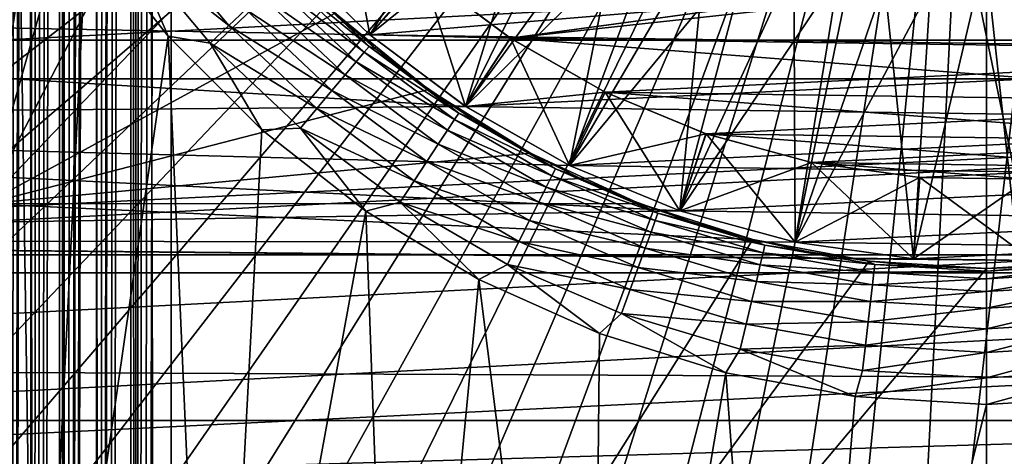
# Model space of a CAD drawing. Header units: metres. Extents: x -104 to 104, y -68 to 90.
# Tile 282 of 656: x -3.56 to 0.07, y -7.93 to -6.32. Entities that reach past the tile are written whole.
import ezdxf

# ---------------------------------------------------------------- set-up
doc = ezdxf.new("R2010")
doc.units = ezdxf.units.M
doc.layers.add('solid_FIT-BATH-153_SW0002', color=7, linetype='CONTINUOUS')

msp = doc.modelspace()

# ---------------------------------------------------------------- linework, layer by layer
at = {"layer": 'solid_FIT-BATH-153_SW0002'}
for points in [[(-3.138919, -33.664112, 59.808655), (-3, 21.43195, 59.796501), (-3, -33.664112, 59.796501)], [(-3.039345, 21.345621, 59.79747), (-3, 21.43195, 59.796501), (-3.138919, -33.664112, 59.808655)], [(3, -33.664112, 59.796501), (-3, 21.43195, 59.796501), (-1.503199, 21.284964, 59.796501)], [(3, -33.664112, 59.796501), (-3, -33.664112, 59.796501), (-3, 21.43195, 59.796501)], [(-3.079806, 21.25662, 59.800491), (-3.039345, 21.345621, 59.79747), (-3.138919, -33.664112, 59.808655)], [(3, -33.664112, 59.796501), (-1.503199, 21.284964, 59.796501), (0, 21.235888, 59.796501)], [(3, -33.664112, 59.796501), (0, 21.235888, 59.796501), (1.506204, 21.28516, 59.796501)], [(-3.104392, 21.202333, 59.803341), (-3.079806, 21.25662, 59.800491), (-3.138919, -33.664112, 59.808655)], [(-3.120061, 21.167622, 59.805561), (-3.104392, 21.202333, 59.803341), (-3.138919, -33.664112, 59.808655)], [(-3.160007, 21.078621, 59.812668), (-3.120061, 21.167622, 59.805561), (-3.138919, -33.664112, 59.808655)], [(-3.160007, 21.078621, 59.812668), (-3.138919, -33.664112, 59.808655), (-3.273747, -33.664112, 59.844795)], [(-3.199542, 20.989618, 59.821785), (-3.160007, 21.078621, 59.812668), (-3.273747, -33.664112, 59.844795)], [(-3.207005, 20.972694, 59.823746), (-3.199542, 20.989618, 59.821785), (-3.273747, -33.664112, 59.844795)], [(-3.238563, 20.90062, 59.832901), (-3.207005, 20.972694, 59.823746), (-3.273747, -33.664112, 59.844795)], [(-3.27697, 20.811617, 59.845978), (-3.238563, 20.90062, 59.832901), (-3.273747, -33.664112, 59.844795)], [(-3.27697, 20.811617, 59.845978), (-3.273747, -33.664112, 59.844795), (-3.400242, -33.664112, 59.90382)], [(-3.306085, 20.743034, 59.857372), (-3.27697, 20.811617, 59.845978), (-3.400242, -33.664112, 59.90382)], [(-3.314666, 20.722614, 59.860985), (-3.306085, 20.743034, 59.857372), (-3.400242, -33.664112, 59.90382)], [(-3.351551, 20.633612, 59.877884), (-3.314666, 20.722614, 59.860985), (-3.400242, -33.664112, 59.90382)], [(-3.387532, 20.544605, 59.896629), (-3.351551, 20.633612, 59.877884), (-3.400242, -33.664112, 59.90382)], [(-3.422517, 20.455601, 59.917179), (-3.399937, 20.513348, 59.903645), (-3.400242, -33.664112, 59.90382)], [(-3.399937, 20.513348, 59.903645), (-3.387532, 20.544605, 59.896629), (-3.400242, -33.664112, 59.90382)], [(-3.422517, 20.455601, 59.917179), (-3.400242, -33.664112, 59.90382), (-3.514551, -33.664112, 59.983936)], [(-3.456415, 20.366594, 59.939472), (-3.422517, 20.455601, 59.917179), (-3.514551, -33.664112, 59.983936)], [(-3.486953, 20.283638, 59.961777), (-3.456415, 20.366594, 59.939472), (-3.514551, -33.664112, 59.983936)], [(-3.520604, 20.188581, 59.989071), (-3.486953, 20.283638, 59.961777), (-3.514551, -33.664112, 59.983936)], [(-3.520604, 20.188581, 59.989071), (-3.514551, -33.664112, 59.983936), (-3.613194, -33.664112, 60.082699)], [(-3.550731, 20.099577, 60.016247), (-3.520604, 20.188581, 59.989071), (-3.613194, -33.664112, 60.082699)], [(-3.565638, 20.053926, 60.030769), (-3.550731, 20.099577, 60.016247), (-3.613194, -33.664112, 60.082699)], [(-3.514551, 18.675392, 72.60907), (-3.613194, 18.675392, 72.510307), (-3.612566, -33.664112, 72.511055)], [(-3.514551, 18.675392, 72.60907), (-3.612566, -33.664112, 72.511055), (-3.513802, -33.664112, 72.609695)], [(-3.400242, 18.675392, 72.689178), (-3.514551, 18.675392, 72.60907), (-3.513802, -33.664112, 72.609695)], [(-3.400242, 18.675392, 72.689178), (-3.513802, -33.664112, 72.609695), (-3.399395, -33.664112, 72.689674)], [(-3.273747, 18.675392, 72.748207), (-3.400242, 18.675392, 72.689178), (-3.399395, -33.664112, 72.689674)], [(-3.273747, 18.675392, 72.748207), (-3.399395, -33.664112, 72.689674), (-3.272829, -33.664112, 72.748543)], [(-3.138919, 18.675392, 72.784348), (-3.273747, 18.675392, 72.748207), (-3.272829, -33.664112, 72.748543)], [(-3.138919, 18.675392, 72.784348), (-3.272829, -33.664112, 72.748543), (-3.137956, -33.664112, 72.784515)], [(-3.138919, 18.675392, 72.784348), (-3.137956, -33.664112, 72.784515), (-3, -33.664112, 72.796501)], [(-3.138919, 18.675392, 72.784348), (-3, -33.664112, 72.796501), (-3, 18.675392, 72.796501)], [(3, 18.675392, 72.796501), (-3, -33.664112, 72.796501), (3, -33.664112, 72.796501)], [(-3, 18.675392, 72.796501), (-3, -33.664112, 72.796501), (3, 18.675392, 72.796501)], [(-3.685249, -2.229396, 15.768426), (-3.685249, -7.000843, 15.666842), (-3.518549, -3.500947, 15.742849)], [(-3.685249, -7.000843, 15.666842), (-3.51741, -3.945313, 15.733666), (-3.518549, -3.500947, 15.742849)], [(0, -3.714112, 38.063175), (-8.023023, -6.231608, 37.916401), (-7.885217, -6.634733, 37.916401)], [(0, -3.714112, 38.063175), (-7.885217, -6.634733, 37.916401), (-7.72717, -7.030364, 37.916401)], [(0, -3.714112, 38.063175), (-7.72717, -7.030364, 37.916401), (-7.549288, -7.417479, 37.916401)], [(0, -3.714112, 38.063175), (-7.549288, -7.417479, 37.916401), (-7.352028, -7.795087, 37.916401)], [(0, -3.714112, 38.063175), (-7.352028, -7.795087, 37.916401), (-7.135896, -8.16222, 37.916401)], [(0, -3.714112, 38.063175), (-7.135896, -8.16222, 37.916401), (-6.901447, -8.517935, 37.916401)], [(0, -3.714112, 38.063175), (-6.901447, -8.517935, 37.916401), (-6.649282, -8.861318, 37.916401)], [(0, -3.714112, 38.063175), (-6.649282, -8.861318, 37.916401), (-6.380049, -9.191488, 37.916401)], [(0, -3.714112, 38.063175), (-6.380049, -9.191488, 37.916401), (-6.094439, -9.507599, 37.916401)], [(0, -3.714112, 38.063175), (-6.094439, -9.507599, 37.916401), (-5.793185, -9.808838, 37.916401)], [(0, -3.714112, 38.063175), (-5.793185, -9.808838, 37.916401), (-5.47706, -10.094433, 37.916401)], [(0, -3.714112, 38.063175), (-5.47706, -10.094433, 37.916401), (-5.146875, -10.363649, 37.916401)], [(0, -3.714112, 38.063175), (-5.146875, -10.363649, 37.916401), (-4.80348, -10.615797, 37.916401)], [(0, -3.714112, 38.063175), (-4.80348, -10.615797, 37.916401), (-4.447754, -10.850229, 37.916401)], [(0, -3.714112, 38.063175), (-4.447754, -10.850229, 37.916401), (-4.080611, -11.066342, 37.916401)], [(0, -3.714112, 38.063175), (-4.080611, -11.066342, 37.916401), (-3.702993, -11.263583, 37.916401)], [(0, -3.714112, 38.063175), (-3.702993, -11.263583, 37.916401), (-3.31587, -11.441445, 37.916401)], [(0, -3.714112, 38.063175), (-3.31587, -11.441445, 37.916401), (-2.920235, -11.599472, 37.916401)], [(0, -3.714112, 38.063175), (-2.920235, -11.599472, 37.916401), (-2.517104, -11.737257, 37.916401)], [(0, -3.714112, 38.063175), (-2.517104, -11.737257, 37.916401), (-2.107512, -11.854448, 37.916401)], [(0, -3.714112, 38.063175), (-2.107512, -11.854448, 37.916401), (-1.69251, -11.950743, 37.916401)], [(0, -3.714112, 38.063175), (-1.69251, -11.950743, 37.916401), (-1.273164, -12.025894, 37.916401)], [(0, -3.714112, 38.063175), (-1.273164, -12.025894, 37.916401), (-0.850549, -12.079711, 37.916401)], [(0, -3.714112, 38.063175), (-0.850549, -12.079711, 37.916401), (-0.425752, -12.112053, 37.916401)], [(0, -3.714112, 38.063175), (-0.425752, -12.112053, 37.916401), (0.000139, -12.122838, 37.916401)], [(0, -3.714112, 38.063175), (7.727279, -7.030109, 37.916401), (7.885312, -6.634477, 37.916401)], [(0, -3.714112, 38.063175), (7.352163, -7.794844, 37.916401), (7.54941, -7.41723, 37.916401)], [(0, -3.714112, 38.063175), (6.901606, -8.517706, 37.916401), (7.136043, -8.161983, 37.916401)], [(0, -3.714112, 38.063175), (7.885312, -6.634477, 37.916401), (8.023104, -6.231349, 37.916401)], [(0, -3.714112, 38.063175), (7.54941, -7.41723, 37.916401), (7.727279, -7.030109, 37.916401)], [(0, -3.714112, 38.063175), (7.136043, -8.161983, 37.916401), (7.352163, -7.794844, 37.916401)], [(0, -3.714112, 38.063175), (6.649452, -8.861097, 37.916401), (6.901606, -8.517706, 37.916401)], [(0, -3.714112, 38.063175), (6.38023, -9.191278, 37.916401), (6.649452, -8.861097, 37.916401)], [(0, -3.714112, 38.063175), (6.09463, -9.507398, 37.916401), (6.38023, -9.191278, 37.916401)], [(0, -3.714112, 38.063175), (5.793386, -9.808646, 37.916401), (6.09463, -9.507398, 37.916401)], [(0, -3.714112, 38.063175), (5.477271, -10.094252, 37.916401), (5.793386, -9.808646, 37.916401)], [(0, -3.714112, 38.063175), (5.147096, -10.36348, 37.916401), (5.477271, -10.094252, 37.916401)], [(0, -3.714112, 38.063175), (4.447989, -10.850081, 37.916401), (4.803708, -10.615639, 37.916401)], [(0, -3.714112, 38.063175), (4.080853, -11.066208, 37.916401), (4.447989, -10.850081, 37.916401)], [(0, -3.714112, 38.063175), (3.703243, -11.263461, 37.916401), (4.080853, -11.066208, 37.916401)], [(0, -3.714112, 38.063175), (3.316125, -11.441336, 37.916401), (3.703243, -11.263461, 37.916401)], [(0, -3.714112, 38.063175), (2.920496, -11.599376, 37.916401), (3.316125, -11.441336, 37.916401)], [(0, -3.714112, 38.063175), (2.51737, -11.737174, 37.916401), (2.920496, -11.599376, 37.916401)], [(0, -3.714112, 38.063175), (2.107781, -11.854378, 37.916401), (2.51737, -11.737174, 37.916401)], [(0, -3.714112, 38.063175), (1.692783, -11.950686, 37.916401), (2.107781, -11.854378, 37.916401)], [(0, -3.714112, 38.063175), (1.273439, -12.025852, 37.916401), (1.692783, -11.950686, 37.916401)], [(0, -3.714112, 38.063175), (0.850826, -12.079682, 37.916401), (1.273439, -12.025852, 37.916401)], [(0, -3.714112, 38.063175), (0.426029, -12.112039, 37.916401), (0.850826, -12.079682, 37.916401)], [(0, -3.714112, 38.063175), (0.000139, -12.122838, 37.916401), (0.426029, -12.112039, 37.916401)], [(0, -3.714112, 38.063175), (4.803708, -10.615639, 37.916401), (5.147096, -10.36348, 37.916401)], [(-3.685249, -7.000843, 15.666842), (-3.460296, -4.386405, 15.724431), (-3.51741, -3.945313, 15.733666)], [(-3.685249, -7.000843, 15.666842), (-3.348091, -4.816795, 15.715302), (-3.460296, -4.386405, 15.724431)], [(-3.685249, -7.000843, 15.666842), (-3.182595, -5.229603, 15.706466), (-3.348091, -4.816795, 15.715302)], [(-3.685249, -7.000843, 15.666842), (-2.966434, -5.61829, 15.698063), (-3.182595, -5.229603, 15.706466)], [(-9.072257, -5.518507, -36.203499), (9.072252, -5.518533, -36.203499), (-8.851866, -6.398562, -36.203499)], [(-8.851866, -6.398562, -36.203499), (9.072252, -5.518533, -36.203499), (8.851851, -6.398609, -36.203499)], [(-1.731975, -5.51696, 5.407826), (-2.268805, -6.379169, 6.407826), (-2.584939, -6.073792, 6.407826)], [(-2.584939, -6.073792, -3.092174), (-2.268805, -6.379169, -3.092174), (-1.731975, -5.51696, -2.092174)], [(-1.731975, -5.51696, 5.407826), (-1.60476, -5.631074, 5.407826), (-2.268805, -6.379169, 6.407826)], [(-2.268805, -6.379169, -3.092174), (-1.60476, -5.631074, -2.092174), (-1.731975, -5.51696, -2.092174)], [(-3.563077, -5.586208, 5.796502), (-3.500053, -9.776165, 5.796502), (-4.114255, -9.377365, 5.796502)], [(-3.563077, -5.586208, 5.796502), (-3.311441, -6.001971, 5.796502), (-3.500053, -9.776165, 5.796502)], [(-3.685249, -7.000843, 15.666842), (-2.703036, -5.976681, 15.690228), (-2.966434, -5.61829, 15.698063)], [(-1.60476, -5.631074, 5.407826), (-1.470145, -5.736159, 5.407826), (-2.268805, -6.379169, 6.407826)], [(-2.268805, -6.379169, -3.092174), (-1.916594, -6.642707, -3.092174), (-1.60476, -5.631074, -2.092174)], [(-1.916594, -6.642707, -3.092174), (-1.470145, -5.736159, -2.092174), (-1.60476, -5.631074, -2.092174)], [(-1.470145, -5.736159, 5.407826), (-1.916594, -6.642707, 6.407826), (-2.268805, -6.379169, 6.407826)], [(-1.470145, -5.736159, 5.407826), (-1.328755, -5.831754, 5.407826), (-1.916594, -6.642707, 6.407826)], [(-1.916594, -6.642707, -3.092174), (-1.328755, -5.831754, -2.092174), (-1.470145, -5.736159, -2.092174)], [(-1.328755, -5.831754, 5.407826), (-1.181209, -5.917461, 5.407826), (-1.916594, -6.642707, 6.407826)], [(-1.916594, -6.642707, -3.092174), (-1.534636, -6.859727, -3.092174), (-1.328755, -5.831754, -2.092174)], [(-1.534636, -6.859727, -3.092174), (-1.181209, -5.917461, -2.092174), (-1.328755, -5.831754, -2.092174)], [(6.609919, -5.861511, -14.886429), (-6.609919, -5.861511, -14.886429), (-6.348959, -6.541258, -14.886429)], [(6.609919, -5.861511, -14.886429), (-6.348959, -6.541258, -14.886429), (6.348959, -6.541258, -14.886429)], [(-2.584939, -6.073792, 7.107827), (-2.268805, -6.379169, 7.107827), (-2.363411, -5.871408, 7.407826)], [(-2.268805, -6.379169, 7.107827), (-2.074289, -6.150771, 7.407826), (-2.363411, -5.871408, 7.407826)], [(-1.181209, -5.917461, 5.407826), (-1.534636, -6.859727, 6.407826), (-1.916594, -6.642707, 6.407826)], [(-1.181209, -5.917461, 5.407826), (-1.028197, -5.992886, 5.407826), (-1.534636, -6.859727, 6.407826)], [(-1.534636, -6.859727, -3.092174), (-1.028197, -5.992886, -2.092174), (-1.181209, -5.917461, -2.092174)], [(-3.685249, -7.000843, 15.666842), (-2.396614, -6.299043, 15.683131), (-2.703036, -5.976681, 15.690228)], [(-3.311441, -6.001971, 5.796502), (-3.011502, -6.384558, 5.796502), (-3.500053, -9.776165, 5.796502)], [(-3.150303, -6.059425, 5.806109), (-3.011502, -6.384558, 5.796502), (-3.311441, -6.001971, 5.796502)], [(-3.074993, -6.00336, 5.834599), (-2.788436, -6.344866, 5.834599), (-3.150303, -6.059425, 5.806109)], [(-2.725507, -6.285495, 5.880876), (-2.788436, -6.344866, 5.834599), (-3.074993, -6.00336, 5.834599)], [(-1.028197, -5.992886, 5.407826), (-0.870438, -6.057686, 5.407826), (-1.534636, -6.859727, 6.407826)], [(-1.534636, -6.859727, -3.092174), (-1.128502, -7.02719, -3.092174), (-1.028197, -5.992886, -2.092174)], [(-1.128502, -7.02719, -3.092174), (-0.870438, -6.057686, -2.092174), (-1.028197, -5.992886, -2.092174)], [(-2.584955, -6.073689, 19.907827), (-2.268773, -6.379193, 19.907827), (-8.001417, -6.271415, 19.907827)], [(-3.150303, -6.059425, 5.806109), (-2.856727, -6.409295, 5.806109), (-3.011502, -6.384558, 5.796502)], [(-2.788436, -6.344866, 5.834599), (-2.856727, -6.409295, 5.806109), (-3.150303, -6.059425, 5.806109)], [(-2.585074, -6.073558, -4.192173), (-2.268926, -6.37906, -4.192173), (-2.584939, -6.073792, -3.092174)], [(-0.205564, -6.205646, -4.192173), (-2.268926, -6.37906, -4.192173), (-2.585074, -6.073558, -4.192173)], [(-2.584955, -6.073689, 19.907827), (-2.584939, -6.073792, 9.707827), (-2.268805, -6.379169, 9.707827)], [(-2.584955, -6.073689, 19.907827), (-2.268805, -6.379169, 9.707827), (-2.268773, -6.379193, 19.907827)], [(-2.268805, -6.379169, 9.707827), (-2.584939, -6.073792, 9.707827), (-2.074447, -6.150636, 9.407826)], [(-2.268805, -6.379169, 6.407826), (-2.268805, -6.379169, 7.107827), (-2.584939, -6.073792, 7.107827)], [(-2.584939, -6.073792, 6.407826), (-2.268805, -6.379169, 6.407826), (-2.584939, -6.073792, 7.107827)], [(-2.268926, -6.37906, -4.192173), (-2.268805, -6.379169, -3.092174), (-2.584939, -6.073792, -3.092174)], [(-0.870438, -6.057686, 5.407826), (-1.128502, -7.02719, 6.407826), (-1.534636, -6.859727, 6.407826)], [(-0.870438, -6.057686, 5.407826), (-0.708523, -6.111609, 5.407826), (-1.128502, -7.02719, 6.407826)], [(-1.128502, -7.02719, -3.092174), (-0.708523, -6.111609, -2.092174), (-0.870438, -6.057686, -2.092174)], [(-0.708523, -6.111609, 5.407826), (-0.54307, -6.154414, 5.407826), (-1.128502, -7.02719, 6.407826)], [(-1.128502, -7.02719, -3.092174), (-0.703886, -7.142602, -3.092174), (-0.708523, -6.111609, -2.092174)], [(-0.703886, -7.142602, -3.092174), (-0.54307, -6.154414, -2.092174), (-0.708523, -6.111609, -2.092174)], [(-2.59154, -6.159103, 6.105614), (-2.29017, -6.443431, 6.105614), (-2.625126, -6.19079, 6.019043)], [(-2.570897, -6.139628, 6.199534), (-2.271928, -6.42169, 6.199534), (-2.59154, -6.159103, 6.105614)], [(-2.271928, -6.42169, 6.199534), (-2.29017, -6.443431, 6.105614), (-2.59154, -6.159103, 6.105614)], [(-2.413028, -6.283726, 6.296502), (-2.271928, -6.42169, 6.199534), (-2.570897, -6.139628, 6.199534)], [(-2.268805, -6.379169, 9.707827), (-2.074447, -6.150636, 9.407826), (-1.752108, -6.391756, 9.407826)], [(-2.268805, -6.379169, 7.107827), (-1.916594, -6.642707, 7.107827), (-2.074289, -6.150771, 7.407826)], [(-0.204883, -6.180605, 9.407826), (-1.752108, -6.391756, 9.407826), (-2.074447, -6.150636, 9.407826)], [(-2.074289, -6.150771, 7.407826), (-1.751974, -6.391846, 7.407826), (-0.203919, -6.180685, 7.407826)], [(-1.916594, -6.642707, 7.107827), (-1.751974, -6.391846, 7.407826), (-2.074289, -6.150771, 7.407826)], [(-0.54307, -6.154414, 5.407826), (-0.703886, -7.142602, 6.407826), (-1.128502, -7.02719, 6.407826)], [(-0.54307, -6.154414, 5.407826), (-0.375012, -6.185825, 5.407826), (-0.703886, -7.142602, 6.407826)], [(-0.703886, -7.142602, -3.092174), (-0.375012, -6.185825, -2.092174), (-0.54307, -6.154414, -2.092174)], [(-2.625126, -6.19079, 6.019043), (-2.319851, -6.478803, 6.019043), (-2.670362, -6.233469, 5.943157)], [(-2.29017, -6.443431, 6.105614), (-2.319851, -6.478803, 6.019043), (-2.625126, -6.19079, 6.019043)], [(-0.204883, -6.180605, 9.407826), (0.134466, -6.185444, 9.407826), (-1.752108, -6.391756, 9.407826)], [(0.134466, -6.185444, 9.407826), (1.675971, -6.440061, 9.407826), (-1.752108, -6.391756, 9.407826)], [(-1.751974, -6.391846, 7.407826), (1.676106, -6.439975, 7.407826), (-0.203919, -6.180685, 7.407826)], [(-0.375012, -6.185825, 5.407826), (-0.205418, -6.205658, 5.407826), (-0.703886, -7.142602, 6.407826)], [(-0.703886, -7.142602, -3.092174), (-0.268744, -7.203779, -3.092174), (-0.375012, -6.185825, -2.092174)], [(-0.268744, -7.203779, -3.092174), (-0.205418, -6.205658, -2.092174), (-0.375012, -6.185825, -2.092174)], [(1.676106, -6.439975, 7.407826), (0.135432, -6.185391, 7.407826), (-0.203919, -6.180685, 7.407826)], [(-0.205564, -6.205646, -4.192173), (2.192901, -6.441962, -4.192173), (-2.268926, -6.37906, -4.192173)], [(-0.205418, -6.205658, 5.407826), (-0.268744, -7.203779, 6.407826), (-0.703886, -7.142602, 6.407826)], [(-0.205418, -6.205658, 5.407826), (-0.035159, -6.213865, 5.407826), (-0.268744, -7.203779, 6.407826)], [(-0.268744, -7.203779, -3.092174), (-0.035159, -6.213865, -2.092174), (-0.205418, -6.205658, -2.092174)], [(-0.035159, -6.213865, 5.407826), (0.170491, -7.209957, 6.407826), (-0.268744, -7.203779, 6.407826)], [(-0.268744, -7.203779, -3.092174), (0.170491, -7.209957, -3.092174), (-0.035159, -6.213865, -2.092174)], [(-0.205564, -6.205646, -4.192173), (0.135553, -6.210434, -4.192173), (2.192901, -6.441962, -4.192173)], [(-0.035159, -6.213865, 5.407826), (0.135263, -6.21045, 5.407826), (0.170491, -7.209957, 6.407826)], [(0.170491, -7.209957, -3.092174), (0.135263, -6.21045, -2.092174), (-0.035159, -6.213865, -2.092174)], [(-2.670362, -6.233469, 5.943157), (-2.359827, -6.526444, 5.943157), (-2.725507, -6.285495, 5.880876)], [(-2.319851, -6.478803, 6.019043), (-2.359827, -6.526444, 5.943157), (-2.670362, -6.233469, 5.943157)], [(-1.9165, -6.64272, 19.907827), (-7.854568, -6.691037, 19.907827), (-8.001417, -6.271415, 19.907827)], [(-2.268773, -6.379193, 19.907827), (-1.9165, -6.64272, 19.907827), (-8.001417, -6.271415, 19.907827)], [(-3.685249, -7.000843, 15.666842), (-2.052691, -6.579785, 15.676915), (-2.396614, -6.299043, 15.683131)], [(-2.725507, -6.285495, 5.880876), (-2.408558, -6.58452, 5.880876), (-2.788436, -6.344866, 5.834599)], [(-2.359827, -6.526444, 5.943157), (-2.408558, -6.58452, 5.880876), (-2.725507, -6.285495, 5.880876)], [(-2.413028, -6.283726, 6.296502), (-2.24692, -6.430171, 6.296502), (-2.271928, -6.42169, 6.199534)], [(-2.396614, -6.299043, 15.683131), (-2.24692, -6.430171, 6.296502), (-2.413028, -6.283726, 6.296502)], [(-2.396614, -6.299043, 15.683131), (-2.052691, -6.579785, 15.676915), (-2.24692, -6.430171, 6.296502)], [(-2.788436, -6.344866, 5.834599), (-2.46417, -6.650795, 5.834599), (-2.856727, -6.409295, 5.806109)], [(-2.408558, -6.58452, 5.880876), (-2.46417, -6.650795, 5.834599), (-2.788436, -6.344866, 5.834599)], [(-8.851866, -6.398562, -36.203499), (8.851851, -6.398609, -36.203499), (-8.545594, -7.254566, -36.203499)], [(-8.545594, -7.254566, -36.203499), (8.851851, -6.398609, -36.203499), (8.545556, -7.254657, -36.203499)], [(-3.011502, -6.384558, 5.796502), (-2.847588, -10.108701, 5.796502), (-3.500053, -9.776165, 5.796502)], [(-3.011502, -6.384558, 5.796502), (-2.666873, -6.728779, 5.796502), (-2.847588, -10.108701, 5.796502)], [(-2.856727, -6.409295, 5.806109), (-2.666873, -6.728779, 5.796502), (-3.011502, -6.384558, 5.796502)], [(-2.856727, -6.409295, 5.806109), (-2.524519, -6.722717, 5.806109), (-2.666873, -6.728779, 5.796502)], [(-2.46417, -6.650795, 5.834599), (-2.524519, -6.722717, 5.806109), (-2.856727, -6.409295, 5.806109)], [(-2.268926, -6.37906, -4.192173), (-1.916368, -6.642785, -4.192173), (-2.268805, -6.379169, -3.092174)], [(-2.268926, -6.37906, -4.192173), (2.192901, -6.441962, -4.192173), (-1.916368, -6.642785, -4.192173)], [(-1.916594, -6.642707, 9.707827), (-2.268805, -6.379169, 9.707827), (-1.752108, -6.391756, 9.407826)], [(-2.268773, -6.379193, 19.907827), (-2.268805, -6.379169, 9.707827), (-1.916594, -6.642707, 9.707827)], [(-1.916594, -6.642707, 6.407826), (-1.916594, -6.642707, 7.107827), (-2.268805, -6.379169, 7.107827)], [(-2.268805, -6.379169, 6.407826), (-1.916594, -6.642707, 6.407826), (-2.268805, -6.379169, 7.107827)], [(-1.916368, -6.642785, -4.192173), (-1.916594, -6.642707, -3.092174), (-2.268805, -6.379169, -3.092174)], [(-2.268773, -6.379193, 19.907827), (-1.916594, -6.642707, 9.707827), (-1.9165, -6.64272, 19.907827)], [(-1.916594, -6.642707, 9.707827), (-1.752108, -6.391756, 9.407826), (-1.403163, -6.590027, 9.407826)], [(-1.916594, -6.642707, 7.107827), (-1.534636, -6.859727, 7.107827), (-1.751974, -6.391846, 7.407826)], [(-1.752108, -6.391756, 9.407826), (1.675971, -6.440061, 9.407826), (-1.403163, -6.590027, 9.407826)], [(-1.751974, -6.391846, 7.407826), (1.321723, -6.628353, 7.407826), (1.676106, -6.439975, 7.407826)], [(-1.751974, -6.391846, 7.407826), (-1.403028, -6.590092, 7.407826), (1.321723, -6.628353, 7.407826)], [(-1.534636, -6.859727, 7.107827), (-1.403028, -6.590092, 7.407826), (-1.751974, -6.391846, 7.407826)], [(-2.29017, -6.443431, 6.105614), (-1.95783, -6.690849, 6.105614), (-2.319851, -6.478803, 6.019043)], [(-2.271928, -6.42169, 6.199534), (-1.942235, -6.667138, 6.199534), (-2.29017, -6.443431, 6.105614)], [(-1.942235, -6.667138, 6.199534), (-1.95783, -6.690849, 6.105614), (-2.29017, -6.443431, 6.105614)], [(-2.071943, -6.565897, 6.296502), (-1.942235, -6.667138, 6.199534), (-2.271928, -6.42169, 6.199534)], [(-2.24692, -6.430171, 6.296502), (-2.071943, -6.565897, 6.296502), (-2.271928, -6.42169, 6.199534)], [(-2.052691, -6.579785, 15.676915), (-2.071943, -6.565897, 6.296502), (-2.24692, -6.430171, 6.296502)], [(-1.916368, -6.642785, -4.192173), (2.192901, -6.441962, -4.192173), (1.833093, -6.695619, -4.192173)], [(-1.403163, -6.590027, 9.407826), (1.675971, -6.440061, 9.407826), (1.321586, -6.628414, 9.407826)], [(-2.319851, -6.478803, 6.019043), (-1.983204, -6.729427, 6.019043), (-2.359827, -6.526444, 5.943157)], [(-1.95783, -6.690849, 6.105614), (-1.983204, -6.729427, 6.019043), (-2.319851, -6.478803, 6.019043)], [(6.348959, -6.541258, -14.886429), (-6.348959, -6.541258, -14.886429), (-6.018806, -7.189071, -14.886429)], [(6.348959, -6.541258, -14.886429), (-6.018806, -7.189071, -14.886429), (6.018806, -7.189071, -14.886429)], [(-2.359827, -6.526444, 5.943157), (-2.017379, -6.781387, 5.943157), (-2.408558, -6.58452, 5.880876)], [(-1.983204, -6.729427, 6.019043), (-2.017379, -6.781387, 5.943157), (-2.359827, -6.526444, 5.943157)], [(-3.685249, -7.000843, 15.666842), (-1.677396, -6.814429, 15.671684), (-2.052691, -6.579785, 15.676915)], [(-2.408558, -6.58452, 5.880876), (-2.059039, -6.844728, 5.880876), (-2.46417, -6.650795, 5.834599)], [(-2.017379, -6.781387, 5.943157), (-2.059039, -6.844728, 5.880876), (-2.408558, -6.58452, 5.880876)], [(-2.071943, -6.565897, 6.296502), (-1.888789, -6.690368, 6.296502), (-1.942235, -6.667138, 6.199534)], [(-2.052691, -6.579785, 15.676915), (-1.888789, -6.690368, 6.296502), (-2.071943, -6.565897, 6.296502)], [(-2.052691, -6.579785, 15.676915), (-1.677396, -6.814429, 15.671684), (-1.888789, -6.690368, 6.296502)], [(-1.534636, -6.859727, 9.707827), (-1.916594, -6.642707, 9.707827), (-1.403163, -6.590027, 9.407826)], [(-1.534636, -6.859727, 9.707827), (-1.403163, -6.590027, 9.407826), (-1.032091, -6.743055, 9.407826)], [(-1.534636, -6.859727, 7.107827), (-1.128502, -7.02719, 7.107827), (-1.403028, -6.590092, 7.407826)], [(-1.403163, -6.590027, 9.407826), (1.321586, -6.628414, 9.407826), (-1.032091, -6.743055, 9.407826)], [(-1.403028, -6.590092, 7.407826), (0.946494, -6.770885, 7.407826), (1.321723, -6.628353, 7.407826)], [(-1.403028, -6.590092, 7.407826), (-1.031925, -6.743111, 7.407826), (0.946494, -6.770885, 7.407826)], [(-1.128502, -7.02719, 7.107827), (-1.031925, -6.743111, 7.407826), (-1.403028, -6.590092, 7.407826)], [(-1.032091, -6.743055, 9.407826), (1.321586, -6.628414, 9.407826), (0.946327, -6.770935, 9.407826)], [(-1.9165, -6.64272, 19.907827), (-1.534613, -6.859653, 19.907827), (-7.854568, -6.691037, 19.907827)], [(-2.46417, -6.650795, 5.834599), (-2.10658, -6.917011, 5.834599), (-2.524519, -6.722717, 5.806109)], [(-2.059039, -6.844728, 5.880876), (-2.10658, -6.917011, 5.834599), (-2.46417, -6.650795, 5.834599)], [(-1.942235, -6.667138, 6.199534), (-1.586277, -6.87265, 6.199534), (-1.95783, -6.690849, 6.105614)], [(-1.698182, -6.803093, 6.296502), (-1.586277, -6.87265, 6.199534), (-1.942235, -6.667138, 6.199534)], [(-1.888789, -6.690368, 6.296502), (-1.698182, -6.803093, 6.296502), (-1.942235, -6.667138, 6.199534)], [(-1.9165, -6.64272, 19.907827), (-1.916594, -6.642707, 9.707827), (-1.534636, -6.859727, 9.707827)], [(-1.534636, -6.859727, 6.407826), (-1.534636, -6.859727, 7.107827), (-1.916594, -6.642707, 7.107827)], [(-1.916594, -6.642707, 6.407826), (-1.534636, -6.859727, 6.407826), (-1.916594, -6.642707, 7.107827)], [(-1.534709, -6.859644, -4.192173), (-1.534636, -6.859727, -3.092174), (-1.916594, -6.642707, -3.092174)], [(-1.916368, -6.642785, -4.192173), (-1.534709, -6.859644, -4.192173), (-1.916594, -6.642707, -3.092174)], [(-1.9165, -6.64272, 19.907827), (-1.534636, -6.859727, 9.707827), (-1.534613, -6.859653, 19.907827)], [(-1.916368, -6.642785, -4.192173), (1.833093, -6.695619, -4.192173), (-1.534709, -6.859644, -4.192173)], [(-1.128539, -7.027144, 19.907827), (-7.672016, -7.135225, 19.907827), (-7.854568, -6.691037, 19.907827)], [(-1.534613, -6.859653, 19.907827), (-1.128539, -7.027144, 19.907827), (-7.854568, -6.691037, 19.907827)], [(-1.95783, -6.690849, 6.105614), (-1.599014, -6.898011, 6.105614), (-1.983204, -6.729427, 6.019043)], [(-1.586277, -6.87265, 6.199534), (-1.599014, -6.898011, 6.105614), (-1.95783, -6.690849, 6.105614)], [(-1.677396, -6.814429, 15.671684), (-1.698182, -6.803093, 6.296502), (-1.888789, -6.690368, 6.296502)], [(-1.534709, -6.859644, -4.192173), (1.833093, -6.695619, -4.192173), (1.445485, -6.90163, -4.192173)], [(-2.666873, -6.728779, 5.796502), (-2.283908, -7.028275, 5.796502), (-2.847588, -10.108701, 5.796502)], [(-2.524519, -6.722717, 5.806109), (-2.283908, -7.028275, 5.796502), (-2.666873, -6.728779, 5.796502)], [(-2.524519, -6.722717, 5.806109), (-2.158172, -6.995452, 5.806109), (-2.283908, -7.028275, 5.796502)], [(-2.10658, -6.917011, 5.834599), (-2.158172, -6.995452, 5.806109), (-2.524519, -6.722717, 5.806109)], [(-1.983204, -6.729427, 6.019043), (-1.619737, -6.939274, 6.019043), (-2.017379, -6.781387, 5.943157)], [(-1.599014, -6.898011, 6.105614), (-1.619737, -6.939274, 6.019043), (-1.983204, -6.729427, 6.019043)], [(-1.128502, -7.02719, 9.707827), (-1.534636, -6.859727, 9.707827), (-1.032091, -6.743055, 9.407826)], [(-1.128502, -7.02719, 9.707827), (-1.032091, -6.743055, 9.407826), (-0.643474, -6.848736, 9.407826)], [(-1.128502, -7.02719, 7.107827), (-0.703886, -7.142602, 7.107827), (-1.031925, -6.743111, 7.407826)], [(-1.032091, -6.743055, 9.407826), (0.946327, -6.770935, 9.407826), (-0.643474, -6.848736, 9.407826)], [(-1.031925, -6.743111, 7.407826), (0.555059, -6.865593, 7.407826), (0.946494, -6.770885, 7.407826)], [(-1.031925, -6.743111, 7.407826), (-0.643264, -6.848778, 7.407826), (0.555059, -6.865593, 7.407826)], [(-0.703886, -7.142602, 7.107827), (-0.643264, -6.848778, 7.407826), (-1.031925, -6.743111, 7.407826)], [(-0.643474, -6.848736, 9.407826), (0.946327, -6.770935, 9.407826), (0.554848, -6.86563, 9.407826)], [(-2.017379, -6.781387, 5.943157), (-1.647649, -6.994851, 5.943157), (-2.059039, -6.844728, 5.880876)], [(-1.619737, -6.939274, 6.019043), (-1.647649, -6.994851, 5.943157), (-2.017379, -6.781387, 5.943157)], [(-1.698182, -6.803093, 6.296502), (-1.500872, -6.903627, 6.296502), (-1.586277, -6.87265, 6.199534)], [(-1.677396, -6.814429, 15.671684), (-1.500872, -6.903627, 6.296502), (-1.698182, -6.803093, 6.296502)], [(-3.685249, -7.000843, 15.666842), (-1.277467, -6.999489, 15.667537), (-1.677396, -6.814429, 15.671684)], [(-2.059039, -6.844728, 5.880876), (-1.681674, -7.0626, 5.880876), (-2.10658, -6.917011, 5.834599)], [(-1.647649, -6.994851, 5.943157), (-1.681674, -7.0626, 5.880876), (-2.059039, -6.844728, 5.880876)], [(-1.677396, -6.814429, 15.671684), (-1.277467, -6.999489, 15.667537), (-1.500872, -6.903627, 6.296502)], [(-0.703886, -7.142602, 9.707827), (-1.128502, -7.02719, 9.707827), (-0.643474, -6.848736, 9.407826)], [(-0.703886, -7.142602, 9.707827), (-0.643474, -6.848736, 9.407826), (-0.245598, -6.904621, 9.407826)], [(-0.703886, -7.142602, 7.107827), (-0.268744, -7.203779, 7.107827), (-0.643264, -6.848778, 7.407826)], [(-0.643474, -6.848736, 9.407826), (0.554848, -6.86563, 9.407826), (-0.245598, -6.904621, 9.407826)], [(-0.643264, -6.848778, 7.407826), (0.155768, -6.910266, 7.407826), (0.555059, -6.865593, 7.407826)], [(-0.643264, -6.848778, 7.407826), (-0.245441, -6.904637, 7.407826), (0.155768, -6.910266, 7.407826)], [(-0.268744, -7.203779, 7.107827), (-0.245441, -6.904637, 7.407826), (-0.643264, -6.848778, 7.407826)], [(-1.586277, -6.87265, 6.199534), (-1.208868, -7.035449, 6.199534), (-1.599014, -6.898011, 6.105614)], [(-1.297639, -6.991574, 6.296502), (-1.208868, -7.035449, 6.199534), (-1.586277, -6.87265, 6.199534)], [(-1.500872, -6.903627, 6.296502), (-1.297639, -6.991574, 6.296502), (-1.586277, -6.87265, 6.199534)], [(-1.534709, -6.859644, -4.192173), (-1.128849, -7.027019, -4.192173), (-1.534636, -6.859727, -3.092174)], [(-1.534709, -6.859644, -4.192173), (1.445485, -6.90163, -4.192173), (-1.128849, -7.027019, -4.192173)], [(-1.534613, -6.859653, 19.907827), (-1.534636, -6.859727, 9.707827), (-1.128502, -7.02719, 9.707827)], [(-1.128502, -7.02719, 6.407826), (-1.128502, -7.02719, 7.107827), (-1.534636, -6.859727, 7.107827)], [(-1.534636, -6.859727, 6.407826), (-1.128502, -7.02719, 6.407826), (-1.534636, -6.859727, 7.107827)], [(-1.128849, -7.027019, -4.192173), (-1.128502, -7.02719, -3.092174), (-1.534636, -6.859727, -3.092174)], [(-1.534613, -6.859653, 19.907827), (-1.128502, -7.02719, 9.707827), (-1.128539, -7.027144, 19.907827)], [(-0.245598, -6.904621, 9.407826), (0.554848, -6.86563, 9.407826), (0.155611, -6.910278, 9.407826)], [(-2.10658, -6.917011, 5.834599), (-1.720502, -7.139913, 5.834599), (-2.158172, -6.995452, 5.806109)], [(-1.681674, -7.0626, 5.880876), (-1.720502, -7.139913, 5.834599), (-2.10658, -6.917011, 5.834599)], [(-1.599014, -6.898011, 6.105614), (-1.218574, -7.062117, 6.105614), (-1.619737, -6.939274, 6.019043)], [(-1.208868, -7.035449, 6.199534), (-1.218574, -7.062117, 6.105614), (-1.599014, -6.898011, 6.105614)], [(-1.277467, -6.999489, 15.667537), (-1.297639, -6.991574, 6.296502), (-1.500872, -6.903627, 6.296502)], [(-1.128849, -7.027019, -4.192173), (1.445485, -6.90163, -4.192173), (1.035045, -7.057512, -4.192173)], [(-0.268744, -7.203779, 9.707827), (-0.703886, -7.142602, 9.707827), (-0.245598, -6.904621, 9.407826)], [(-0.268744, -7.203779, 9.707827), (-0.245598, -6.904621, 9.407826), (0.155611, -6.910278, 9.407826)], [(-0.268744, -7.203779, 7.107827), (0.170491, -7.209957, 7.107827), (-0.245441, -6.904637, 7.407826)], [(0.170491, -7.209957, 9.707827), (-0.268744, -7.203779, 9.707827), (0.155611, -6.910278, 9.407826)], [(0.170491, -7.209957, 7.107827), (0.155768, -6.910266, 7.407826), (-0.245441, -6.904637, 7.407826)], [(-1.619737, -6.939274, 6.019043), (-1.234367, -7.105507, 6.019043), (-1.647649, -6.994851, 5.943157)], [(-1.218574, -7.062117, 6.105614), (-1.234367, -7.105507, 6.019043), (-1.619737, -6.939274, 6.019043)], [(-1.297639, -6.991574, 6.296502), (-1.089285, -7.066586, 6.296502), (-1.208868, -7.035449, 6.199534)], [(-1.277467, -6.999489, 15.667537), (-1.089285, -7.066586, 6.296502), (-1.297639, -6.991574, 6.296502)], [(-1.128539, -7.027144, 19.907827), (-0.703932, -7.142586, 19.907827), (-7.672016, -7.135225, 19.907827)], [(-3.685249, -7.000843, 15.666842), (-0.85924, -7.132786, 15.664619), (-1.277467, -6.999489, 15.667537)], [(-3.685249, -7.000843, 15.666842), (-3.685249, -11.625681, 15.553202), (-0.85924, -7.132786, 15.664619)], [(-2.283908, -7.028275, 5.796502), (-2.162943, -10.371553, 5.796502), (-2.847588, -10.108701, 5.796502)], [(-2.158172, -6.995452, 5.806109), (-1.867887, -7.279404, 5.796502), (-2.283908, -7.028275, 5.796502)], [(-2.283908, -7.028275, 5.796502), (-1.867887, -7.279404, 5.796502), (-2.162943, -10.371553, 5.796502)], [(-2.158172, -6.995452, 5.806109), (-1.762639, -7.223814, 5.806109), (-1.867887, -7.279404, 5.796502)], [(-1.720502, -7.139913, 5.834599), (-1.762639, -7.223814, 5.806109), (-2.158172, -6.995452, 5.806109)], [(-1.647649, -6.994851, 5.943157), (-1.255638, -7.163948, 5.943157), (-1.681674, -7.0626, 5.880876)], [(-1.234367, -7.105507, 6.019043), (-1.255638, -7.163948, 5.943157), (-1.647649, -6.994851, 5.943157)], [(-1.277467, -6.999489, 15.667537), (-0.85924, -7.132786, 15.664619), (-1.089285, -7.066586, 6.296502)], [(-1.128849, -7.027019, -4.192173), (-0.7038, -7.142607, -4.192173), (-1.128502, -7.02719, -3.092174)], [(-1.128849, -7.027019, -4.192173), (1.035045, -7.057512, -4.192173), (-0.7038, -7.142607, -4.192173)], [(-1.128539, -7.027144, 19.907827), (-1.128502, -7.02719, 9.707827), (-0.703886, -7.142602, 9.707827)], [(-1.128539, -7.027144, 19.907827), (-0.703886, -7.142602, 9.707827), (-0.703932, -7.142586, 19.907827)], [(-0.703886, -7.142602, 6.407826), (-0.703886, -7.142602, 7.107827), (-1.128502, -7.02719, 7.107827)], [(-1.128502, -7.02719, 6.407826), (-0.703886, -7.142602, 6.407826), (-1.128502, -7.02719, 7.107827)], [(-0.7038, -7.142607, -4.192173), (-0.703886, -7.142602, -3.092174), (-1.128502, -7.02719, -3.092174)], [(3.685249, -7.001433, 15.666829), (0.435381, -7.212121, 15.662733), (0.000001, -10.485798, 15.583759)], [(3.685249, -11.626538, 15.55318), (3.685249, -7.001433, 15.666829), (0.000001, -10.485798, 15.583759)], [(-1.681674, -7.0626, 5.880876), (-1.281567, -7.235189, 5.880876), (-1.720502, -7.139913, 5.834599)], [(-1.255638, -7.163948, 5.943157), (-1.281567, -7.235189, 5.880876), (-1.681674, -7.0626, 5.880876)], [(-1.218574, -7.062117, 6.105614), (-0.821655, -7.180947, 6.105614), (-1.234367, -7.105507, 6.019043)], [(-1.208868, -7.035449, 6.199534), (-0.81511, -7.153332, 6.199534), (-1.218574, -7.062117, 6.105614)], [(-0.81511, -7.153332, 6.199534), (-0.821655, -7.180947, 6.105614), (-1.218574, -7.062117, 6.105614)], [(-0.876632, -7.128367, 6.296502), (-0.81511, -7.153332, 6.199534), (-1.208868, -7.035449, 6.199534)], [(-1.089285, -7.066586, 6.296502), (-0.876632, -7.128367, 6.296502), (-1.208868, -7.035449, 6.199534)], [(-0.85924, -7.132786, 15.664619), (-0.876632, -7.128367, 6.296502), (-1.089285, -7.066586, 6.296502)], [(-0.7038, -7.142607, -4.192173), (1.035045, -7.057512, -4.192173), (0.606865, -7.161085, -4.192173)], [(0.170415, -7.209896, 19.907827), (-7.445459, -7.604095, 19.907827), (-7.672016, -7.135225, 19.907827)], [(-0.268666, -7.203721, 19.907827), (0.170415, -7.209896, 19.907827), (-7.672016, -7.135225, 19.907827)], [(-0.703932, -7.142586, 19.907827), (-0.268666, -7.203721, 19.907827), (-7.672016, -7.135225, 19.907827)], [(-3.685249, -11.625681, 15.553202), (-0.430842, -7.212683, 15.662563), (-0.85924, -7.132786, 15.664619)], [(-1.234367, -7.105507, 6.019043), (-0.832304, -7.225877, 6.019043), (-1.255638, -7.163948, 5.943157)], [(-0.821655, -7.180947, 6.105614), (-0.832304, -7.225877, 6.019043), (-1.234367, -7.105507, 6.019043)], [(-0.876632, -7.128367, 6.296502), (-0.660519, -7.176674, 6.296502), (-0.81511, -7.153332, 6.199534)], [(-0.85924, -7.132786, 15.664619), (-0.660519, -7.176674, 6.296502), (-0.876632, -7.128367, 6.296502)], [(-0.85924, -7.132786, 15.664619), (-0.430842, -7.212683, 15.662563), (-0.660519, -7.176674, 6.296502)], [(-1.720502, -7.139913, 5.834599), (-1.311157, -7.316487, 5.834599), (-1.762639, -7.223814, 5.806109)], [(-1.281567, -7.235189, 5.880876), (-1.311157, -7.316487, 5.834599), (-1.720502, -7.139913, 5.834599)], [(-1.255638, -7.163948, 5.943157), (-0.846646, -7.286392, 5.943157), (-1.281567, -7.235189, 5.880876)], [(-0.832304, -7.225877, 6.019043), (-0.846646, -7.286392, 5.943157), (-1.255638, -7.163948, 5.943157)], [(-0.81511, -7.153332, 6.199534), (-0.41033, -7.224706, 6.199534), (-0.821655, -7.180947, 6.105614)], [(-0.4418, -7.211316, 6.296502), (-0.41033, -7.224706, 6.199534), (-0.81511, -7.153332, 6.199534)], [(-0.660519, -7.176674, 6.296502), (-0.4418, -7.211316, 6.296502), (-0.81511, -7.153332, 6.199534)], [(-0.703932, -7.142586, 19.907827), (-0.703886, -7.142602, 9.707827), (-0.268666, -7.203721, 19.907827)], [(-0.268666, -7.203721, 19.907827), (-0.703886, -7.142602, 9.707827), (-0.268744, -7.203779, 9.707827)], [(-0.268744, -7.203779, 6.407826), (-0.268744, -7.203779, 7.107827), (-0.703886, -7.142602, 7.107827)], [(-0.703886, -7.142602, 6.407826), (-0.268744, -7.203779, 6.407826), (-0.703886, -7.142602, 7.107827)], [(-0.268623, -7.203732, -4.192173), (-0.268744, -7.203779, -3.092174), (-0.703886, -7.142602, -3.092174)], [(-0.7038, -7.142607, -4.192173), (-0.268623, -7.203732, -4.192173), (-0.703886, -7.142602, -3.092174)], [(-0.7038, -7.142607, -4.192173), (0.606865, -7.161085, -4.192173), (-0.268623, -7.203732, -4.192173)], [(-0.268623, -7.203732, -4.192173), (0.606865, -7.161085, -4.192173), (0.1702, -7.209919, -4.192173)], [(0.170415, -7.209896, 19.907827), (7.409372, -7.671358, 19.907827), (-7.445459, -7.604095, 19.907827)], [(6.018806, -7.189071, -14.886429), (-6.018806, -7.189071, -14.886429), (-5.62286, -7.798898, -14.886429)], [(6.018806, -7.189071, -14.886429), (-5.62286, -7.798898, -14.886429), (5.62286, -7.798898, -14.886429)], [(-0.821655, -7.180947, 6.105614), (-0.413624, -7.252894, 6.105614), (-0.832304, -7.225877, 6.019043)], [(-0.41033, -7.224706, 6.199534), (-0.413624, -7.252894, 6.105614), (-0.821655, -7.180947, 6.105614)], [(-0.430842, -7.212683, 15.662563), (-0.4418, -7.211316, 6.296502), (-0.660519, -7.176674, 6.296502)], [(-0.4418, -7.211316, 6.296502), (-0.221337, -7.232156, 6.296502), (-0.41033, -7.224706, 6.199534)], [(-0.430842, -7.212683, 15.662563), (-0.221337, -7.232156, 6.296502), (-0.4418, -7.211316, 6.296502)], [(-0.268666, -7.203721, 19.907827), (-0.268744, -7.203779, 9.707827), (0.170491, -7.209957, 9.707827)], [(-0.268623, -7.203732, -4.192173), (0.1702, -7.209919, -4.192173), (-0.268744, -7.203779, -3.092174)], [(0.170491, -7.209957, 6.407826), (0.170491, -7.209957, 7.107827), (-0.268744, -7.203779, 7.107827)], [(-0.268744, -7.203779, 6.407826), (0.170491, -7.209957, 6.407826), (-0.268744, -7.203779, 7.107827)], [(0.1702, -7.209919, -4.192173), (0.170491, -7.209957, -3.092174), (-0.268744, -7.203779, -3.092174)], [(-0.268666, -7.203721, 19.907827), (0.170491, -7.209957, 9.707827), (0.170415, -7.209896, 19.907827)], [(-3.685249, -11.625681, 15.553202), (0, -7.239112, 15.661988), (-0.430842, -7.212683, 15.662563)], [(-3.685249, -11.625681, 15.553202), (0.000001, -10.485798, 15.583759), (0, -7.239112, 15.661988)], [(-1.762639, -7.223814, 5.806109), (-1.423796, -7.478869, 5.796502), (-1.867887, -7.279404, 5.796502)], [(-1.762639, -7.223814, 5.806109), (-1.343269, -7.404712, 5.806109), (-1.423796, -7.478869, 5.796502)], [(-1.311157, -7.316487, 5.834599), (-1.343269, -7.404712, 5.806109), (-1.762639, -7.223814, 5.806109)], [(-1.281567, -7.235189, 5.880876), (-0.86413, -7.360161, 5.880876), (-1.311157, -7.316487, 5.834599)], [(-0.846646, -7.286392, 5.943157), (-0.86413, -7.360161, 5.880876), (-1.281567, -7.235189, 5.880876)], [(-0.832304, -7.225877, 6.019043), (-0.418985, -7.298756, 6.019043), (-0.846646, -7.286392, 5.943157)], [(-0.413624, -7.252894, 6.105614), (-0.418985, -7.298756, 6.019043), (-0.832304, -7.225877, 6.019043)], [(-0.430842, -7.212683, 15.662563), (0, -7.239112, 15.661988), (-0.221337, -7.232156, 6.296502)], [(-0.41033, -7.224706, 6.199534), (0, -7.248605, 6.199534), (-0.413624, -7.252894, 6.105614)], [(0, -7.239112, 6.296502), (0, -7.248605, 6.199534), (-0.41033, -7.224706, 6.199534)], [(-0.221337, -7.232156, 6.296502), (0, -7.239112, 6.296502), (-0.41033, -7.224706, 6.199534)], [(0, -7.239112, 10.979218), (0, -7.239112, 6.296502), (-0.221337, -7.232156, 6.296502)], [(0, -7.239112, 10.979218), (-0.221337, -7.232156, 6.296502), (0, -7.239112, 15.661988)], [(0.435381, -7.212121, 15.662733), (0.221337, -7.232156, 6.296502), (0, -7.239112, 6.296502)], [(0, -7.239112, 10.979218), (0.435381, -7.212121, 15.662733), (0, -7.239112, 6.296502)], [(0, -7.239112, 10.979218), (0, -7.239112, 15.661988), (0.435381, -7.212121, 15.662733)], [(0.000001, -10.485798, 15.583759), (0.435381, -7.212121, 15.662733), (0, -7.239112, 15.661988)], [(0.41033, -7.224706, 6.199534), (0, -7.276985, 6.105614), (0, -7.248605, 6.199534)], [(0.41033, -7.224706, 6.199534), (0.413624, -7.252894, 6.105614), (0, -7.276985, 6.105614)], [(0.221337, -7.232156, 6.296502), (0.41033, -7.224706, 6.199534), (0, -7.248605, 6.199534)], [(0.221337, -7.232156, 6.296502), (0, -7.248605, 6.199534), (0, -7.239112, 6.296502)], [(-8.545594, -7.254566, -36.203499), (8.545556, -7.254657, -36.203499), (-8.157591, -8.074769, -36.203499)], [(-8.157591, -8.074769, -36.203499), (8.545556, -7.254657, -36.203499), (8.15755, -8.074851, -36.203499)], [(-1.867887, -7.279404, 5.796502), (-1.455257, -10.561094, 5.796502), (-2.162943, -10.371553, 5.796502)], [(-1.867887, -7.279404, 5.796502), (-1.423796, -7.478869, 5.796502), (-1.455257, -10.561094, 5.796502)], [(-0.413624, -7.252894, 6.105614), (0, -7.276985, 6.105614), (-0.418985, -7.298756, 6.019043)], [(0, -7.276985, 6.105614), (0, -7.323159, 6.019043), (-0.418985, -7.298756, 6.019043)], [(0, -7.248605, 6.199534), (0, -7.276985, 6.105614), (-0.413624, -7.252894, 6.105614)], [(0.413624, -7.252894, 6.105614), (0, -7.323159, 6.019043), (0, -7.276985, 6.105614)], [(0.413624, -7.252894, 6.105614), (0.418985, -7.298756, 6.019043), (0, -7.323159, 6.019043)], [(-1.311157, -7.316487, 5.834599), (-0.884082, -7.444345, 5.834599), (-1.343269, -7.404712, 5.806109)], [(-0.86413, -7.360161, 5.880876), (-0.884082, -7.444345, 5.834599), (-1.311157, -7.316487, 5.834599)], [(-0.846646, -7.286392, 5.943157), (-0.426205, -7.360527, 5.943157), (-0.86413, -7.360161, 5.880876)], [(-0.418985, -7.298756, 6.019043), (-0.426205, -7.360527, 5.943157), (-0.846646, -7.286392, 5.943157)], [(-0.418985, -7.298756, 6.019043), (0, -7.323159, 6.019043), (-0.426205, -7.360527, 5.943157)], [(0.418985, -7.298756, 6.019043), (0, -7.38535, 5.943157), (0, -7.323159, 6.019043)], [(0.418985, -7.298756, 6.019043), (0.426205, -7.360527, 5.943157), (0, -7.38535, 5.943157)], [(0, -7.323159, 6.019043), (0, -7.38535, 5.943157), (-0.426205, -7.360527, 5.943157)], [(-0.86413, -7.360161, 5.880876), (-0.435006, -7.435827, 5.880876), (-0.884082, -7.444345, 5.834599)], [(-0.426205, -7.360527, 5.943157), (-0.435006, -7.435827, 5.880876), (-0.86413, -7.360161, 5.880876)], [(-0.426205, -7.360527, 5.943157), (0, -7.38535, 5.943157), (-0.435006, -7.435827, 5.880876)], [(0, -7.38535, 5.943157), (0, -7.461164, 5.880876), (-0.435006, -7.435827, 5.880876)], [(0.426205, -7.360527, 5.943157), (0, -7.461164, 5.880876), (0, -7.38535, 5.943157)], [(0.426205, -7.360527, 5.943157), (0.435006, -7.435827, 5.880876), (0, -7.461164, 5.880876)], [(-1.343269, -7.404712, 5.806109), (-0.958759, -7.623077, 5.796502), (-1.423796, -7.478869, 5.796502)], [(-1.343269, -7.404712, 5.806109), (-0.905733, -7.535702, 5.806109), (-0.958759, -7.623077, 5.796502)], [(-0.884082, -7.444345, 5.834599), (-0.905733, -7.535702, 5.806109), (-1.343269, -7.404712, 5.806109)], [(-0.884082, -7.444345, 5.834599), (-0.44505, -7.521759, 5.834599), (-0.905733, -7.535702, 5.806109)], [(-0.435006, -7.435827, 5.880876), (-0.44505, -7.521759, 5.834599), (-0.884082, -7.444345, 5.834599)], [(-0.435006, -7.435827, 5.880876), (0, -7.461164, 5.880876), (-0.44505, -7.521759, 5.834599)], [(0, -7.461164, 5.880876), (0, -7.547679, 5.834599), (-0.44505, -7.521759, 5.834599)], [(0.435006, -7.435827, 5.880876), (0, -7.547679, 5.834599), (0, -7.461164, 5.880876)], [(0.435006, -7.435827, 5.880876), (0.44505, -7.521759, 5.834599), (0, -7.547679, 5.834599)], [(-1.423796, -7.478869, 5.796502), (-0.958759, -7.623077, 5.796502), (-1.455257, -10.561094, 5.796502)], [(-0.905733, -7.535702, 5.806109), (-0.482625, -7.710157, 5.796502), (-0.958759, -7.623077, 5.796502)], [(-0.44505, -7.521759, 5.834599), (-0.45595, -7.615011, 5.806109), (-0.905733, -7.535702, 5.806109)], [(-0.905733, -7.535702, 5.806109), (-0.45595, -7.615011, 5.806109), (-0.482625, -7.710157, 5.796502)], [(-0.44505, -7.521759, 5.834599), (0, -7.547679, 5.834599), (-0.45595, -7.615011, 5.806109)], [(0.44505, -7.521759, 5.834599), (0, -7.641567, 5.806109), (0, -7.547679, 5.834599)], [(0.44505, -7.521759, 5.834599), (0.45595, -7.615011, 5.806109), (0, -7.641567, 5.806109)], [(0, -7.547679, 5.834599), (0, -7.641567, 5.806109), (-0.45595, -7.615011, 5.806109)], [(7.409372, -7.671358, 19.907827), (-7.166233, -8.096009, 19.907827), (-7.445459, -7.604095, 19.907827)], [(-0.958759, -7.623077, 5.796502), (-0.732798, -10.675613, 5.796502), (-1.455257, -10.561094, 5.796502)], [(-0.958759, -7.623077, 5.796502), (-0.482625, -7.710157, 5.796502), (-0.732798, -10.675613, 5.796502)], [(-0.45595, -7.615011, 5.806109), (0, -7.641567, 5.806109), (-0.482625, -7.710157, 5.796502)], [(0, -7.641567, 5.806109), (0, -7.739112, 5.796502), (-0.482625, -7.710157, 5.796502)], [(0.45595, -7.615011, 5.806109), (0.48256, -7.710166, 5.796502), (0, -7.739112, 5.796502)], [(0.45595, -7.615011, 5.806109), (0, -7.739112, 5.796502), (0, -7.641567, 5.806109)], [(7.409372, -7.671358, 19.907827), (6.986269, -8.377984, 19.907827), (-7.166233, -8.096009, 19.907827)], [(-0.482625, -7.710157, 5.796502), (0, -7.739112, 5.796502), (-0.732798, -10.675613, 5.796502)], [(0.48256, -7.710166, 5.796502), (0.732782, -10.675615, 5.796502), (0, -10.714112, 5.796502)], [(0.48256, -7.710166, 5.796502), (0, -10.714112, 5.796502), (0, -7.739112, 5.796502)], [(0, -7.739112, 5.796502), (0, -10.714112, 5.796502), (-0.732798, -10.675613, 5.796502)], [(5.62286, -7.798898, -14.886429), (-5.62286, -7.798898, -14.886429), (-5.164662, -8.36477, -14.886429)], [(5.62286, -7.798898, -14.886429), (-5.164662, -8.36477, -14.886429), (5.164662, -8.36477, -14.886429)]]:
    msp.add_3dface(points, dxfattribs=at)

doc.saveas('drawing.dxf')
